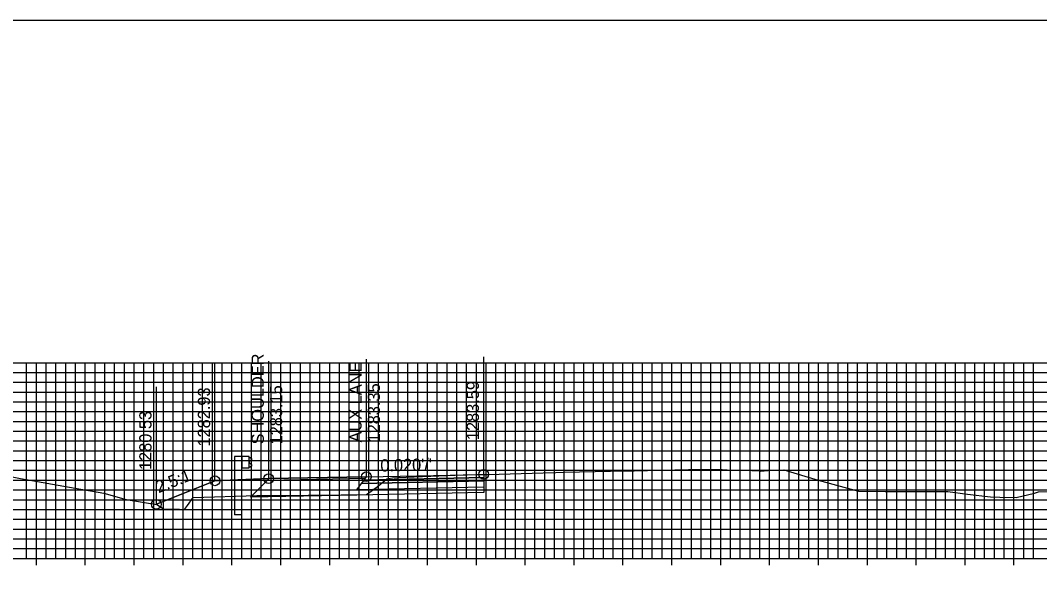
# Model space of a CAD drawing. Extents: x 674939 to 678919, y 750652 to 765176.
# Drawn here: x 678646.9 to 678751.2, y 762360.2 to 762416.3 of the extents above; entities that cross this region are included whole.
import ezdxf

# ---------------------------------------------------------------- set-up
doc = ezdxf.new("R2010")
doc.units = 0
for name, color, linetype in [('Level 10', 7, 'Continuous'), ('Level 16', 7, 'Continuous'), ('Level 18', 7, 'Continuous'), ('Level 19', 7, 'Continuous'), ('Level 20', 7, 'Continuous'), ('Level 22', 7, 'Continuous'), ('Level 23', 7, 'Continuous'), ('Level 32', 7, 'Continuous'), ('Level 4', 7, 'Continuous'), ('Level 8', 7, 'Continuous')]:
    doc.layers.add(name, color=color, linetype=linetype)

msp = doc.modelspace()

# ---------------------------------------------------------------- linework, layer by layer
at = {"layer": 'Level 10'}
msp.add_lwpolyline([(678642.67, 762370.29), (678646.89, 762369.44), (678652.49, 762368.47), (678655.43, 762367.97), (678657.7, 762367.31), (678660.86, 762366.81), (678661.39, 762366.46), (678661.4, 762366.33), (678663.18, 762366.31), (678663.69, 762366.3), (678663.97, 762366.68), (678664.55, 762367.51), (678671.08, 762367.7), (678672.94, 762367.73), (678679.69, 762367.8), (678682.3, 762367.82), (678683.38, 762368.61), (678684.33, 762369.39), (678684.38, 762369.42), (678684.51, 762369.47), (678684.94, 762369.52), (678685.5, 762369.56), (678690.55, 762369.77), (678692.17, 762369.83), (678693.47, 762369.86), (678694.02, 762369.87), (678694.29, 762369.88), (678694.74, 762369.88), (678700.38, 762370.04), (678701.67, 762370.08), (678702.5, 762370.09), (678707.26, 762370.2), (678708.38, 762370.23), (678708.77, 762370.23), (678708.82, 762370.23), (678709.54, 762370.23), (678709.66, 762370.24), (678711.05, 762370.27), (678715.23, 762370.36), (678716.35, 762370.37), (678718.62, 762370.36), (678718.67, 762370.36), (678718.85, 762370.35), (678719.19, 762370.34), (678720.2, 762370.31), (678720.49, 762370.33), (678720.99, 762370.32), (678721.71, 762370.28), (678722.14, 762370.27), (678722.37, 762370.26), (678722.57, 762370.21), (678722.6, 762370.2), (678723.38, 762370.28), (678724.99, 762370.33), (678728.49, 762369.29), (678732.61, 762368.15), (678735.36, 762368.14), (678741.75, 762368.11), (678743.77, 762367.87), (678746.13, 762367.58), (678747.09, 762367.56), (678748.75, 762367.5), (678750.63, 762367.97), (678751.05, 762368.1), (678764.35, 762368.53)], dxfattribs=at)
at = {"layer": 'Level 16'}
msp.add_lwpolyline([(678666.79, 762369.22), (678666.79, 762369.22), (678660.8, 762366.82)], dxfattribs=at)
at = {"layer": 'Level 18'}
for points in [[(678660.8, 762366.82), (678666.79, 762369.22), (678672.29, 762369.44), (678682.29, 762369.64), (678694.29, 762369.88)], [(678672.29, 762369.44), (678666.79, 762369.22)], [(678672.29, 762369.44), (678682.29, 762369.64), (678694.29, 762369.88)]]:
    msp.add_lwpolyline(points, dxfattribs=at)
for points in [[(678682.29, 762369.64), (678672.29, 762369.44), (678672.17, 762369.28), (678682.17, 762369.48)], [(678694.29, 762369.88), (678694.29, 762369.55), (678682.04, 762369.3), (678682.29, 762369.64)]]:
    msp.add_lwpolyline(points, close=True, dxfattribs=at)
at = {"layer": 'Level 19'}
msp.add_lwpolyline([(678694.29, 762368.56), (678694.29, 762368.02), (678681.29, 762367.75), (678670.42, 762367.53), (678672.17, 762369.28)], dxfattribs=at)
for points in [[(678694.29, 762369.22), (678694.29, 762368.56), (678681.29, 762368.29), (678681.79, 762368.96)], [(678694.29, 762369.55), (678694.29, 762369.22), (678681.79, 762368.96), (678682.04, 762369.3)]]:
    msp.add_lwpolyline(points, close=True, dxfattribs=at)
at = {"layer": 'Level 20'}
for p, q in [((678598.53, 762381.29), (678898.53, 762381.29)), ((678647.53, 762361.29), (678647.53, 762381.29)), ((678648.53, 762361.29), (678648.53, 762381.29)), ((678649.53, 762361.29), (678649.53, 762381.29)), ((678650.53, 762361.29), (678650.53, 762381.29)), ((678651.53, 762361.29), (678651.53, 762381.29)), ((678652.53, 762361.29), (678652.53, 762381.29)), ((678653.53, 762361.29), (678653.53, 762381.29)), ((678654.53, 762361.29), (678654.53, 762381.29)), ((678655.53, 762361.29), (678655.53, 762381.29)), ((678656.53, 762361.29), (678656.53, 762381.29)), ((678657.53, 762361.29), (678657.53, 762381.29)), ((678658.53, 762361.29), (678658.53, 762381.29)), ((678659.53, 762361.29), (678659.53, 762381.29)), ((678660.53, 762361.29), (678660.53, 762381.29)), ((678661.53, 762361.29), (678661.53, 762381.29)), ((678662.53, 762361.29), (678662.53, 762381.29)), ((678663.53, 762361.29), (678663.53, 762381.29)), ((678664.53, 762361.29), (678664.53, 762381.29)), ((678665.53, 762361.29), (678665.53, 762381.29)), ((678666.53, 762361.29), (678666.53, 762381.29)), ((678667.53, 762361.29), (678667.53, 762381.29)), ((678668.53, 762361.29), (678668.53, 762381.29)), ((678669.53, 762361.29), (678669.53, 762381.29)), ((678670.53, 762361.29), (678670.53, 762381.29)), ((678671.53, 762361.29), (678671.53, 762381.29)), ((678672.53, 762361.29), (678672.53, 762381.29)), ((678673.53, 762361.29), (678673.53, 762381.29)), ((678674.53, 762361.29), (678674.53, 762381.29)), ((678675.53, 762361.29), (678675.53, 762381.29)), ((678676.53, 762361.29), (678676.53, 762381.29)), ((678677.53, 762361.29), (678677.53, 762381.29)), ((678678.53, 762361.29), (678678.53, 762381.29)), ((678679.53, 762361.29), (678679.53, 762381.29)), ((678680.53, 762361.29), (678680.53, 762381.29)), ((678681.53, 762361.29), (678681.53, 762381.29)), ((678682.53, 762361.29), (678682.53, 762381.29)), ((678683.53, 762361.29), (678683.53, 762381.29)), ((678684.53, 762361.29), (678684.53, 762381.29)), ((678685.53, 762361.29), (678685.53, 762381.29)), ((678686.53, 762361.29), (678686.53, 762381.29)), ((678687.53, 762361.29), (678687.53, 762381.29)), ((678688.53, 762361.29), (678688.53, 762381.29)), ((678689.53, 762361.29), (678689.53, 762381.29)), ((678690.53, 762361.29), (678690.53, 762381.29)), ((678691.53, 762361.29), (678691.53, 762381.29)), ((678692.53, 762361.29), (678692.53, 762381.29)), ((678693.53, 762361.29), (678693.53, 762381.29)), ((678694.53, 762361.29), (678694.53, 762381.29)), ((678695.53, 762361.29), (678695.53, 762381.29)), ((678696.53, 762361.29), (678696.53, 762381.29)), ((678697.53, 762361.29), (678697.53, 762381.29)), ((678698.53, 762361.29), (678698.53, 762381.29)), ((678699.53, 762361.29), (678699.53, 762381.29)), ((678700.53, 762361.29), (678700.53, 762381.29)), ((678701.53, 762361.29), (678701.53, 762381.29)), ((678702.53, 762361.29), (678702.53, 762381.29)), ((678703.53, 762361.29), (678703.53, 762381.29)), ((678704.53, 762361.29), (678704.53, 762381.29)), ((678705.53, 762361.29), (678705.53, 762381.29)), ((678706.53, 762361.29), (678706.53, 762381.29)), ((678707.53, 762361.29), (678707.53, 762381.29)), ((678708.53, 762361.29), (678708.53, 762381.29)), ((678709.53, 762361.29), (678709.53, 762381.29)), ((678710.53, 762361.29), (678710.53, 762381.29)), ((678711.53, 762361.29), (678711.53, 762381.29)), ((678712.53, 762361.29), (678712.53, 762381.29)), ((678713.53, 762361.29), (678713.53, 762381.29)), ((678714.53, 762361.29), (678714.53, 762381.29)), ((678715.53, 762361.29), (678715.53, 762381.29)), ((678716.53, 762361.29), (678716.53, 762381.29)), ((678717.53, 762361.29), (678717.53, 762381.29)), ((678718.53, 762361.29), (678718.53, 762381.29)), ((678719.53, 762361.29), (678719.53, 762381.29)), ((678720.53, 762361.29), (678720.53, 762381.29)), ((678721.53, 762361.29), (678721.53, 762381.29)), ((678722.53, 762361.29), (678722.53, 762381.29)), ((678723.53, 762361.29), (678723.53, 762381.29)), ((678724.53, 762361.29), (678724.53, 762381.29)), ((678725.53, 762361.29), (678725.53, 762381.29)), ((678726.53, 762361.29), (678726.53, 762381.29)), ((678727.53, 762361.29), (678727.53, 762381.29)), ((678728.53, 762361.29), (678728.53, 762381.29)), ((678729.53, 762361.29), (678729.53, 762381.29)), ((678730.53, 762361.29), (678730.53, 762381.29)), ((678731.53, 762361.29), (678731.53, 762381.29)), ((678732.53, 762361.29), (678732.53, 762381.29)), ((678733.53, 762361.29), (678733.53, 762381.29)), ((678734.53, 762361.29), (678734.53, 762381.29)), ((678735.53, 762361.29), (678735.53, 762381.29)), ((678736.53, 762361.29), (678736.53, 762381.29)), ((678737.53, 762361.29), (678737.53, 762381.29)), ((678738.53, 762361.29), (678738.53, 762381.29)), ((678739.53, 762361.29), (678739.53, 762381.29)), ((678740.53, 762361.29), (678740.53, 762381.29)), ((678741.53, 762361.29), (678741.53, 762381.29)), ((678742.53, 762361.29), (678742.53, 762381.29)), ((678743.53, 762361.29), (678743.53, 762381.29)), ((678744.53, 762361.29), (678744.53, 762381.29)), ((678745.53, 762361.29), (678745.53, 762381.29)), ((678746.53, 762361.29), (678746.53, 762381.29)), ((678747.53, 762361.29), (678747.53, 762381.29)), ((678748.53, 762361.29), (678748.53, 762381.29)), ((678749.53, 762361.29), (678749.53, 762381.29)), ((678750.53, 762361.29), (678750.53, 762381.29)), ((678598.53, 762380.29), (678898.53, 762380.29)), ((678598.53, 762379.29), (678898.53, 762379.29)), ((678598.53, 762378.29), (678898.53, 762378.29)), ((678598.53, 762377.29), (678898.53, 762377.29)), ((678598.53, 762376.29), (678898.53, 762376.29)), ((678598.53, 762375.29), (678898.53, 762375.29)), ((678598.53, 762374.29), (678898.53, 762374.29)), ((678598.53, 762373.29), (678898.53, 762373.29)), ((678598.53, 762372.29), (678898.53, 762372.29)), ((678598.53, 762371.29), (678898.53, 762371.29)), ((678598.53, 762370.29), (678898.53, 762370.29)), ((678598.53, 762369.29), (678898.53, 762369.29)), ((678598.53, 762368.29), (678898.53, 762368.29)), ((678598.53, 762367.29), (678898.53, 762367.29)), ((678598.53, 762366.29), (678898.53, 762366.29)), ((678598.53, 762365.29), (678898.53, 762365.29)), ((678598.53, 762364.29), (678898.53, 762364.29)), ((678598.53, 762363.29), (678898.53, 762363.29)), ((678598.53, 762362.29), (678898.53, 762362.29)), ((678598.53, 762361.29), (678898.53, 762361.29))]:
    msp.add_line(p, q, dxfattribs=at)
at = {"layer": 'Level 23'}
for p, q in [((678682.29, 762369.64), (678682.29, 762381.64)), ((678694.29, 762369.88), (678694.29, 762381.88)), ((678666.79, 762369.22), (678666.79, 762381.22)), ((678672.29, 762369.44), (678672.29, 762381.44)), ((678660.8, 762366.82), (678660.8, 762378.82))]:
    msp.add_line(p, q, dxfattribs=at)
at = {"layer": 'Level 32'}
for points in [[(678669.54, 762371.72), (678668.79, 762371.72), (678668.79, 762369.3), (678669.54, 762369.33)], [(678670.29, 762371.72), (678669.54, 762371.72), (678669.54, 762370.53), (678670.29, 762370.53)], [(678670.29, 762371.64), (678670.39, 762371.61), (678670.53, 762371.51), (678670.53, 762371.37), (678670.3, 762371.17), (678670.3, 762371.08), (678670.53, 762370.88), (678670.53, 762370.73), (678670.39, 762370.63), (678670.29, 762370.61)]]:
    msp.add_lwpolyline(points, close=True, dxfattribs=at)
for points in [[(678669.54, 762365.75), (678669.54, 762369.33), (678668.79, 762369.3), (678668.79, 762365.75)], [(678669.54, 762365.75), (678668.79, 762365.75)]]:
    msp.add_lwpolyline(points, dxfattribs=at)
at = {"layer": 'Level 4'}
msp.add_lwpolyline([(678578.53, 762196.29), (678918.53, 762196.29), (678918.53, 762416.29), (678578.53, 762416.29)], close=True, dxfattribs=at)
for centre in [(678682.29, 762369.64), (678694.29, 762369.88), (678666.79, 762369.22), (678666.79, 762369.22), (678672.29, 762369.44), (678660.8, 762366.82)]:
    msp.add_circle(centre, 0.5, dxfattribs=at)
at = {"layer": 'Level 8'}
for p, q in [((678648.53, 762360.59), (678648.53, 762361.99)), ((678653.53, 762360.59), (678653.53, 762361.99)), ((678658.53, 762360.59), (678658.53, 762361.99)), ((678663.53, 762360.59), (678663.53, 762361.99)), ((678668.53, 762360.59), (678668.53, 762361.99)), ((678673.53, 762360.59), (678673.53, 762361.99)), ((678678.53, 762360.59), (678678.53, 762361.99)), ((678683.53, 762360.59), (678683.53, 762361.99)), ((678688.53, 762360.59), (678688.53, 762361.99)), ((678693.53, 762360.59), (678693.53, 762361.99)), ((678698.53, 762360.59), (678698.53, 762361.99)), ((678703.53, 762360.59), (678703.53, 762361.99)), ((678708.53, 762360.59), (678708.53, 762361.99)), ((678713.53, 762360.59), (678713.53, 762361.99)), ((678718.53, 762360.59), (678718.53, 762361.99)), ((678723.53, 762360.59), (678723.53, 762361.99)), ((678728.53, 762360.59), (678728.53, 762361.99)), ((678733.53, 762360.59), (678733.53, 762361.99)), ((678738.53, 762360.59), (678738.53, 762361.99)), ((678743.53, 762360.59), (678743.53, 762361.99)), ((678748.53, 762360.59), (678748.53, 762361.99)), ((678598.53, 762361.29), (678898.53, 762361.29))]:
    msp.add_line(p, q, dxfattribs=at)

# ---------------------------------------------------------------- texts
at = {"layer": 'Level 22'}
for s, rotation, p in [("0.020'/'", 1.1458, (678683.72, 762370.16)), ('2.5:1', 21.8014, (678661.02, 762367.94))]:
    msp.add_text(s, height=1.25, rotation=rotation, dxfattribs=at).set_placement(p)
at = {"layer": 'Level 23'}
for s, p in [('SHOULDER', (678671.79, 762372.94)), ('AUX LANE', (678681.79, 762373.14)), ('1282.93', (678666.29, 762372.72)), ('1283.15', (678673.67, 762372.94)), ('1283.35', (678683.67, 762373.14)), ('1283.59', (678693.79, 762373.38)), ('1280.53', (678660.3, 762370.32))]:
    msp.add_text(s, height=1.25, rotation=90, dxfattribs=at).set_placement(p)

doc.saveas('drawing.dxf')
